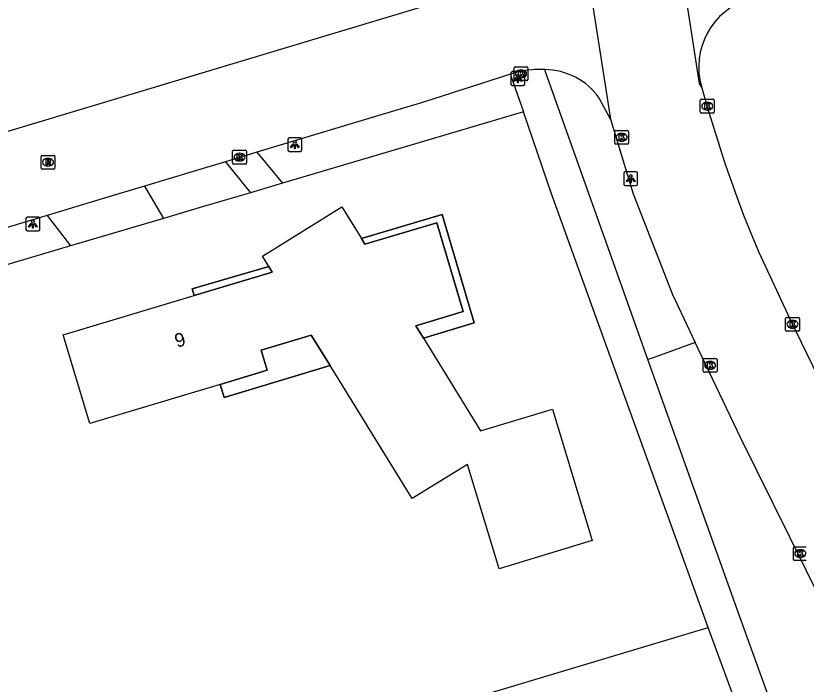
# Model space of a CAD drawing. Extents: x 162417 to 163721, y 384268 to 385416.
# Drawn here: x 163231.7 to 163289.1, y 385083.3 to 385131.8 of the extents above; entities that cross this region are included whole.
import ezdxf

# ---------------------------------------------------------------- set-up
doc = ezdxf.new("R2010")
doc.units = 0
for name, color, linetype in [('IMGEO_Berm_groen', 7, 'Continuous'), ('IMGEO_Erf', 7, 'Continuous'), ('IMGEO_Gemengd_bos', 7, 'Continuous'), ('IMGEO_Groenvoorziening', 7, 'Continuous'), ('IMGEO_Kolk', 7, 'Continuous'), ('IMGEO_Lichtpunt', 7, 'Continuous'), ('IMGEO_Pand', 7, 'Continuous'), ('IMGEO_Pand_nummerreeks', 7, 'Continuous'), ('IMGEO_Pand_overbouw', 7, 'Continuous'), ('IMGEO_Rijbaan_lokaal_gesloten', 7, 'Continuous'), ('IMGEO_Rioolput', 7, 'Continuous'), ('IMGEO_Voetpad_open', 7, 'Continuous')]:
    doc.layers.add(name, color=color, linetype=linetype)

msp = doc.modelspace()

# ---------------------------------------------------------------- linework, layer by layer
at = {"layer": 'IMGEO_Berm_groen'}
msp.add_lwpolyline([(163281.024, 385108.089), (163277.963, 385106.981), (163277.587, 385106.847)], dxfattribs=at)
at = {"layer": 'IMGEO_Erf'}
for points in [[(163256.8, 385115.635), (163262.65, 385117.392), (163264.976, 385109.513), (163261.3, 385108.412)], [(163244.662, 385111.499), (163244.519, 385111.975), (163250.075, 385113.613)], [(163254.531, 385106.413), (163246.841, 385104.103), (163246.559, 385105.047)]]:
    msp.add_lwpolyline(points, dxfattribs=at)
at = {"layer": 'IMGEO_Gemengd_bos'}
msp.add_lwpolyline([(163109.636, 385035.764), (163200.675, 385063.019), (163281.97, 385087.413)], dxfattribs=at)
at = {"layer": 'IMGEO_Groenvoorziening'}
for points in [[(163268.549, 385124.824), (163262.032, 385122.894), (163258.608, 385121.88), (163251.069, 385119.647)], [(163248.753, 385118.962), (163245.353, 385117.955), (163242.433, 385117.09)], [(163235.705, 385115.098), (163220.961, 385110.732)]]:
    msp.add_lwpolyline(points, dxfattribs=at)
at = {"layer": 'IMGEO_Kolk'}
for p, q in [((163267.878, 385127.169), (163267.878, 385128.021)), ((163267.953, 385128.095), (163268.805, 385128.095)), ((163268.879, 385128.021), (163268.879, 385127.169)), ((163268.366, 385127.875), (163268.391, 385127.875)), ((163268.805, 385127.095), (163267.953, 385127.095)), ((163268.389, 385127.315), (163268.364, 385127.315)), ((163281.39, 385124.815), (163281.39, 385125.667)), ((163281.465, 385125.741), (163282.317, 385125.741)), ((163282.391, 385125.667), (163282.391, 385124.815)), ((163281.878, 385125.521), (163281.903, 385125.521)), ((163282.317, 385124.741), (163281.465, 385124.741)), ((163281.901, 385124.961), (163281.876, 385124.961)), ((163275.182, 385122.557), (163275.182, 385123.409)), ((163275.257, 385123.483), (163276.109, 385123.483)), ((163276.183, 385123.409), (163276.183, 385122.557)), ((163275.67, 385123.263), (163275.695, 385123.263)), ((163276.109, 385122.483), (163275.257, 385122.483)), ((163275.693, 385122.703), (163275.668, 385122.703)), ((163247.458, 385121.119), (163247.458, 385121.971)), ((163247.533, 385122.045), (163248.385, 385122.045)), ((163247.946, 385121.825), (163247.971, 385121.825)), ((163248.459, 385121.971), (163248.459, 385121.119)), ((163248.385, 385121.045), (163247.533, 385121.045)), ((163247.969, 385121.265), (163247.944, 385121.265)), ((163287.577, 385108.987), (163287.577, 385109.839)), ((163287.652, 385109.913), (163288.504, 385109.913)), ((163288.065, 385109.693), (163288.09, 385109.693)), ((163288.578, 385109.839), (163288.578, 385108.987)), ((163288.088, 385109.133), (163288.063, 385109.133)), ((163288.504, 385108.913), (163287.652, 385108.913)), ((163281.599, 385106.009), (163281.599, 385106.861)), ((163281.674, 385106.935), (163282.526, 385106.935)), ((163282.087, 385106.715), (163282.112, 385106.715)), ((163282.6, 385106.861), (163282.6, 385106.009)), ((163282.11, 385106.155), (163282.085, 385106.155)), ((163282.526, 385105.935), (163281.674, 385105.935)), ((163288.143, 385092.345), (163288.143, 385093.197)), ((163288.218, 385093.271), (163289.07, 385093.271)), ((163288.631, 385093.051), (163288.656, 385093.051)), ((163288.654, 385092.491), (163288.629, 385092.491)), ((163289.07, 385092.271), (163288.218, 385092.271))]:
    msp.add_line(p, q, dxfattribs=at)
for points in [[(163267.878, 385127.169), (163267.878, 385128.021)], [(163267.953, 385128.095), (163268.805, 385128.095)], [(163268.879, 385128.021), (163268.879, 385127.169)], [(163268.199, 385127.795), (163268.322, 385127.795), (163268.322, 385127.644), (163268.452, 385127.795), (163268.616, 385127.795), (163268.47, 385127.644), (163268.623, 385127.395), (163268.471, 385127.395), (163268.386, 385127.559), (163268.322, 385127.492), (163268.322, 385127.395), (163268.199, 385127.395), (163268.199, 385127.795)], [(163268.805, 385127.095), (163267.953, 385127.095)], [(163281.39, 385124.815), (163281.39, 385125.667)], [(163281.465, 385125.741), (163282.317, 385125.741)], [(163282.391, 385125.667), (163282.391, 385124.815)], [(163281.711, 385125.441), (163281.834, 385125.441), (163281.834, 385125.29), (163281.964, 385125.441), (163282.128, 385125.441), (163281.982, 385125.29), (163282.135, 385125.041), (163281.983, 385125.041), (163281.898, 385125.205), (163281.834, 385125.138), (163281.834, 385125.041), (163281.711, 385125.041), (163281.711, 385125.441)], [(163282.317, 385124.741), (163281.465, 385124.741)], [(163275.182, 385122.557), (163275.182, 385123.409)], [(163275.257, 385123.483), (163276.109, 385123.483)], [(163276.183, 385123.409), (163276.183, 385122.557)], [(163275.503, 385123.183), (163275.626, 385123.183), (163275.626, 385123.032), (163275.756, 385123.183), (163275.92, 385123.183), (163275.774, 385123.032), (163275.927, 385122.783), (163275.775, 385122.783), (163275.69, 385122.947), (163275.626, 385122.88), (163275.626, 385122.783), (163275.503, 385122.783), (163275.503, 385123.183)], [(163276.109, 385122.483), (163275.257, 385122.483)], [(163247.458, 385121.119), (163247.458, 385121.971)], [(163247.533, 385122.045), (163248.385, 385122.045)], [(163247.779, 385121.745), (163247.902, 385121.745), (163247.902, 385121.594), (163248.032, 385121.745), (163248.196, 385121.745), (163248.05, 385121.594), (163248.203, 385121.345), (163248.051, 385121.345), (163247.966, 385121.509), (163247.902, 385121.442), (163247.902, 385121.345), (163247.779, 385121.345), (163247.779, 385121.745)], [(163248.459, 385121.971), (163248.459, 385121.119)], [(163248.385, 385121.045), (163247.533, 385121.045)], [(163287.577, 385108.987), (163287.577, 385109.839)], [(163287.652, 385109.913), (163288.504, 385109.913)], [(163287.898, 385109.613), (163288.021, 385109.613), (163288.021, 385109.462), (163288.151, 385109.613), (163288.315, 385109.613), (163288.169, 385109.462), (163288.322, 385109.213), (163288.17, 385109.213), (163288.085, 385109.377), (163288.021, 385109.31), (163288.021, 385109.213), (163287.898, 385109.213), (163287.898, 385109.613)], [(163288.578, 385109.839), (163288.578, 385108.987)], [(163288.504, 385108.913), (163287.652, 385108.913)], [(163281.599, 385106.009), (163281.599, 385106.861)], [(163281.674, 385106.935), (163282.526, 385106.935)], [(163282.6, 385106.861), (163282.6, 385106.009)], [(163281.92, 385106.635), (163282.043, 385106.635), (163282.043, 385106.484), (163282.173, 385106.635), (163282.337, 385106.635), (163282.191, 385106.484), (163282.344, 385106.235), (163282.192, 385106.235), (163282.107, 385106.399), (163282.043, 385106.332), (163282.043, 385106.235), (163281.92, 385106.235), (163281.92, 385106.635)], [(163282.526, 385105.935), (163281.674, 385105.935)], [(163288.143, 385092.345), (163288.143, 385093.197)], [(163288.218, 385093.271), (163289.07, 385093.271)], [(163288.464, 385092.971), (163288.587, 385092.971), (163288.587, 385092.82), (163288.717, 385092.971), (163288.881, 385092.971), (163288.735, 385092.82), (163288.888, 385092.571), (163288.736, 385092.571), (163288.651, 385092.735), (163288.587, 385092.668), (163288.587, 385092.571), (163288.464, 385092.571), (163288.464, 385092.971)], [(163289.07, 385092.271), (163288.218, 385092.271)]]:
    msp.add_lwpolyline(points, dxfattribs=at)
for centre, start, end in [((163267.955, 385128.019), 91.55205, 178.44795), ((163267.955, 385128.019), 91.55205, 178.44795), ((163268.803, 385128.019), 1.55205, 88.44795), ((163268.803, 385128.019), 1.55205, 88.44795), ((163267.955, 385127.171), 181.55205, 268.44795), ((163267.955, 385127.171), 181.55205, 268.44795), ((163268.803, 385127.171), 271.55205, 358.44795), ((163268.803, 385127.171), 271.55205, 358.44795), ((163281.467, 385125.665), 91.55205, 178.44795), ((163281.467, 385125.665), 91.55205, 178.44795), ((163282.315, 385125.665), 1.55205, 88.44795), ((163282.315, 385125.665), 1.55205, 88.44795), ((163281.467, 385124.817), 181.55205, 268.44795), ((163281.467, 385124.817), 181.55205, 268.44795), ((163282.315, 385124.817), 271.55205, 358.44795), ((163282.315, 385124.817), 271.55205, 358.44795), ((163275.259, 385123.407), 91.55205, 178.44795), ((163275.259, 385123.407), 91.55205, 178.44795), ((163276.107, 385123.407), 1.55205, 88.44795), ((163276.107, 385123.407), 1.55205, 88.44795), ((163275.259, 385122.559), 181.55205, 268.44795), ((163275.259, 385122.559), 181.55205, 268.44795), ((163276.107, 385122.559), 271.55205, 358.44795), ((163276.107, 385122.559), 271.55205, 358.44795), ((163247.535, 385121.969), 91.55205, 178.44795), ((163247.535, 385121.969), 91.55205, 178.44795), ((163248.383, 385121.969), 1.55205, 88.44795), ((163248.383, 385121.969), 1.55205, 88.44795), ((163247.535, 385121.121), 181.55205, 268.44795), ((163247.535, 385121.121), 181.55205, 268.44795), ((163248.383, 385121.121), 271.55205, 358.44795), ((163248.383, 385121.121), 271.55205, 358.44795), ((163287.654, 385109.837), 91.55205, 178.44795), ((163287.654, 385109.837), 91.55205, 178.44795), ((163288.502, 385109.837), 1.55205, 88.44795), ((163288.502, 385109.837), 1.55205, 88.44795), ((163287.654, 385108.989), 181.55205, 268.44795), ((163287.654, 385108.989), 181.55205, 268.44795), ((163288.502, 385108.989), 271.55205, 358.44795), ((163288.502, 385108.989), 271.55205, 358.44795), ((163281.676, 385106.859), 91.55205, 178.44795), ((163281.676, 385106.859), 91.55205, 178.44795), ((163282.524, 385106.859), 1.55205, 88.44795), ((163282.524, 385106.859), 1.55205, 88.44795), ((163281.676, 385106.011), 181.55205, 268.44795), ((163281.676, 385106.011), 181.55205, 268.44795), ((163282.524, 385106.011), 271.55205, 358.44795), ((163282.524, 385106.011), 271.55205, 358.44795), ((163288.22, 385093.195), 91.55205, 178.44795), ((163288.22, 385093.195), 91.55205, 178.44795), ((163288.22, 385092.347), 181.55205, 268.44795), ((163288.22, 385092.347), 181.55205, 268.44795)]:
    msp.add_arc(centre, 0.0765, start, end, dxfattribs=at)
for centre, major_axis, ratio, start_param, end_param in [((163268.365, 385127.595), (-0.387, 0.002), 0.722429, 4.712389, 7.853982), ((163268.39, 385127.595), (-0.39, 0.002), 0.717154, 1.570796, 4.712389), ((163281.877, 385125.241), (-0.387, 0.002), 0.722429, 4.712389, 7.853982), ((163281.902, 385125.241), (-0.39, 0.002), 0.717154, 1.570796, 4.712389), ((163275.669, 385122.983), (-0.387, 0.002), 0.722429, 4.712389, 7.853982), ((163275.694, 385122.983), (-0.39, 0.002), 0.717154, 1.570796, 4.712389), ((163247.945, 385121.545), (-0.387, 0.002), 0.722429, 4.712389, 7.853982), ((163247.97, 385121.545), (-0.39, 0.002), 0.717154, 1.570796, 4.712389), ((163288.064, 385109.413), (-0.387, 0.002), 0.722429, 4.712389, 7.853982), ((163288.089, 385109.413), (-0.39, 0.002), 0.717154, 1.570796, 4.712389), ((163282.086, 385106.435), (-0.387, 0.002), 0.722429, 4.712389, 7.853982), ((163282.111, 385106.435), (-0.39, 0.002), 0.717154, 1.570796, 4.712389), ((163288.63, 385092.771), (-0.387, 0.002), 0.722429, 4.712389, 7.853982), ((163288.655, 385092.771), (-0.39, 0.002), 0.717154, 1.570796, 4.712389)]:
    msp.add_ellipse(centre, major_axis=major_axis, ratio=ratio, start_param=start_param, end_param=end_param, dxfattribs=at)
at = {"layer": 'IMGEO_Lichtpunt'}
for p, q in [((163267.652, 385127.653), (163267.652, 385126.846)), ((163267.652, 385127.653), (163267.652, 385126.846)), ((163268.554, 385127.748), (163267.746, 385127.748)), ((163268.554, 385127.748), (163267.746, 385127.748)), ((163268.648, 385126.846), (163268.648, 385127.653)), ((163268.648, 385126.846), (163268.648, 385127.653)), ((163267.746, 385126.752), (163268.554, 385126.752)), ((163267.746, 385126.752), (163268.554, 385126.752)), ((163251.473, 385122.855), (163251.473, 385122.048)), ((163251.473, 385122.855), (163251.473, 385122.048)), ((163252.375, 385122.95), (163251.567, 385122.95)), ((163252.375, 385122.95), (163251.567, 385122.95)), ((163252.469, 385122.048), (163252.469, 385122.855)), ((163252.469, 385122.048), (163252.469, 385122.855)), ((163251.567, 385121.954), (163252.375, 385121.954)), ((163251.567, 385121.954), (163252.375, 385121.954)), ((163276.744, 385120.474), (163275.936, 385120.474)), ((163276.744, 385120.474), (163275.936, 385120.474)), ((163275.842, 385120.379), (163275.842, 385119.572)), ((163275.842, 385120.379), (163275.842, 385119.572)), ((163276.838, 385119.572), (163276.838, 385120.379)), ((163276.838, 385119.572), (163276.838, 385120.379)), ((163275.936, 385119.478), (163276.744, 385119.478)), ((163275.936, 385119.478), (163276.744, 385119.478)), ((163232.467, 385117.092), (163232.467, 385116.285)), ((163232.467, 385117.092), (163232.467, 385116.285)), ((163233.369, 385117.187), (163232.561, 385117.187)), ((163233.369, 385117.187), (163232.561, 385117.187)), ((163233.463, 385116.285), (163233.463, 385117.092)), ((163233.463, 385116.285), (163233.463, 385117.092)), ((163232.561, 385116.191), (163233.369, 385116.191)), ((163232.561, 385116.191), (163233.369, 385116.191))]:
    msp.add_line(p, q, dxfattribs=at)
for points in [[(163268.026, 385127.317), (163268.065, 385127.289), (163267.877, 385127.027), (163267.839, 385127.054), (163268.026, 385127.317)], [(163268.128, 385127.269), (163268.175, 385127.269), (163268.175, 385126.947), (163268.128, 385126.947), (163268.128, 385127.269)], [(163268.238, 385127.289), (163268.276, 385127.316), (163268.463, 385127.054), (163268.424, 385127.026), (163268.238, 385127.289)], [(163251.847, 385122.519), (163251.886, 385122.491), (163251.698, 385122.229), (163251.66, 385122.256), (163251.847, 385122.519)], [(163251.949, 385122.471), (163251.996, 385122.471), (163251.996, 385122.149), (163251.949, 385122.149), (163251.949, 385122.471)], [(163252.059, 385122.491), (163252.097, 385122.518), (163252.284, 385122.256), (163252.245, 385122.228), (163252.059, 385122.491)], [(163276.216, 385120.043), (163276.255, 385120.015), (163276.067, 385119.753), (163276.029, 385119.78), (163276.216, 385120.043)], [(163276.318, 385119.995), (163276.365, 385119.995), (163276.365, 385119.673), (163276.318, 385119.673), (163276.318, 385119.995)], [(163276.428, 385120.015), (163276.466, 385120.042), (163276.653, 385119.78), (163276.614, 385119.752), (163276.428, 385120.015)], [(163232.841, 385116.756), (163232.88, 385116.728), (163232.692, 385116.466), (163232.654, 385116.493), (163232.841, 385116.756)], [(163232.943, 385116.708), (163232.99, 385116.708), (163232.99, 385116.386), (163232.943, 385116.386), (163232.943, 385116.708)], [(163233.053, 385116.728), (163233.091, 385116.755), (163233.278, 385116.493), (163233.239, 385116.465), (163233.053, 385116.728)]]:
    msp.add_lwpolyline(points, dxfattribs=at)
for centre in [(163268.151, 385127.451), (163251.972, 385122.653), (163276.341, 385120.177), (163232.966, 385116.89)]:
    msp.add_circle(centre, 0.0994, dxfattribs=at)
for centre, start, end in [((163267.746, 385127.653), 90, 180), ((163267.746, 385127.653), 90, 180), ((163268.554, 385127.653), 0, 90), ((163268.554, 385127.653), 0, 90), ((163267.746, 385126.846), 180, 270), ((163267.746, 385126.846), 180, 270), ((163268.554, 385126.846), 270, 0), ((163268.554, 385126.846), 270, 360), ((163251.567, 385122.855), 90, 180), ((163251.567, 385122.855), 90, 180), ((163252.375, 385122.855), 0, 90), ((163252.375, 385122.855), 0, 90), ((163251.567, 385122.048), 180, 270), ((163251.567, 385122.048), 180, 270), ((163252.375, 385122.048), 270, 0), ((163252.375, 385122.048), 270, 360), ((163275.936, 385120.379), 90, 180), ((163275.936, 385120.379), 90, 180), ((163276.744, 385120.379), 0, 90), ((163276.744, 385120.379), 0, 90), ((163275.936, 385119.572), 180, 270), ((163275.936, 385119.572), 180, 270), ((163276.744, 385119.572), 270, 0), ((163276.744, 385119.572), 270, 360), ((163232.561, 385117.092), 90, 180), ((163232.561, 385117.092), 90, 180), ((163233.369, 385117.092), 0, 90), ((163233.369, 385117.092), 0, 90), ((163232.561, 385116.285), 180, 270), ((163232.561, 385116.285), 180, 270), ((163233.369, 385116.285), 270, 0), ((163233.369, 385116.285), 270, 360)]:
    msp.add_arc(centre, 0.0946, start, end, dxfattribs=at)
at = {"layer": 'IMGEO_Pand'}
for points in [[(163250.075, 385113.613), (163249.62, 385114.351), (163255.39, 385117.926), (163256.8, 385115.635)], [(163261.3, 385108.412), (163260.753, 385109.302), (163264.19, 385110.342), (163262.27, 385116.784), (163257.052, 385115.226), (163256.8, 385115.635)], [(163250.075, 385113.613), (163250.329, 385113.201), (163244.662, 385111.499)], [(163246.559, 385105.047), (163237.091, 385102.203), (163235.161, 385108.646), (163244.662, 385111.499)], [(163246.559, 385105.047), (163249.973, 385106.073), (163249.537, 385107.529), (163253.168, 385108.619), (163254.531, 385106.413)], [(163261.3, 385108.412), (163265.436, 385101.683), (163270.666, 385103.26), (163273.539, 385093.713), (163266.787, 385091.666), (163264.496, 385099.248), (163260.49, 385096.771), (163254.531, 385106.413)]]:
    msp.add_lwpolyline(points, dxfattribs=at)
at = {"layer": 'IMGEO_Pand_overbouw'}
for points in [[(163256.8, 385115.635), (163257.052, 385115.226), (163262.27, 385116.784), (163264.19, 385110.342), (163260.753, 385109.302), (163261.3, 385108.412), (163264.976, 385109.513), (163262.65, 385117.392)], [(163244.662, 385111.499), (163250.329, 385113.201), (163250.075, 385113.613), (163244.519, 385111.975)], [(163254.531, 385106.413), (163253.168, 385108.619), (163249.537, 385107.529), (163249.973, 385106.073), (163246.559, 385105.047), (163246.841, 385104.103)]]:
    msp.add_lwpolyline(points, close=True, dxfattribs=at)
at = {"layer": 'IMGEO_Rijbaan_lokaal_gesloten'}
for points in [[(163281.479, 385126.648), (163281.318, 385126.885), (163278.87, 385142.855), (163278.864, 385142.966)], [(163272.176, 385141.285), (163272.251, 385141.008), (163274.874, 385124.288)], [(163166.066, 385103.869), (163265.986, 385133.92)], [(163267.609, 385127.555), (163261.245, 385125.51), (163257.825, 385124.482), (163249.216, 385121.893)], [(163268.234, 385127.756), (163267.609, 385127.555)], [(163281.479, 385126.648), (163281.994, 385124.881), (163282.48, 385123.271)], [(163274.874, 385124.288), (163274.056, 385125.831)], [(163274.874, 385124.288), (163276.52, 385118.871), (163279.361, 385111.575), (163281.024, 385108.089)], [(163249.216, 385121.893), (163246.937, 385121.207)], [(163246.937, 385121.207), (163244.587, 385120.5), (163241.058, 385119.438)], [(163241.058, 385119.438), (163237.982, 385118.513), (163234.003, 385117.316)], [(163234.003, 385117.316), (163220.227, 385113.172)], [(163285.608, 385114.69), (163287.885, 385109.82), (163300.642, 385083.502)], [(163294.869, 385079.247), (163293.289, 385082.487), (163290.255, 385089.172), (163284.309, 385101.202), (163281.024, 385108.089)]]:
    msp.add_lwpolyline(points, dxfattribs=at)
for centre, radius, start, end in [((163286.421, 385128.092), 5.149, 106.44077, 196.29178), ((163269.726, 385120.258), 7.645, 87.21834, 101.25445), ((163270.069, 385123.01), 4.885, 35.28412, 89.66863), ((163365.369, 385148.626), 86.68, 197.00815, 203.04811)]:
    msp.add_arc(centre, radius, start, end, dxfattribs=at)
at = {"layer": 'IMGEO_Rioolput'}
for p, q in [((163233.565, 385120.748), (163233.565, 385121.6)), ((163233.64, 385121.674), (163234.492, 385121.674)), ((163234.566, 385121.6), (163234.566, 385120.748)), ((163234.053, 385121.454), (163234.078, 385121.454)), ((163234.492, 385120.674), (163233.64, 385120.674)), ((163234.076, 385120.894), (163234.051, 385120.894))]:
    msp.add_line(p, q, dxfattribs=at)
for points in [[(163233.565, 385120.748), (163233.565, 385121.6)], [(163233.64, 385121.674), (163234.492, 385121.674)], [(163234.566, 385121.6), (163234.566, 385120.748)], [(163234.154, 385121.372), (163233.902, 385121.374), (163233.902, 385120.974)], [(163233.902, 385120.974), (163234.026, 385120.974), (163234.026, 385121.136), (163234.037, 385121.136)], [(163234.08, 385121.293), (163234.026, 385121.293), (163234.026, 385121.212)], [(163234.026, 385121.212), (163234.078, 385121.212)], [(163234.084, 385121.107), (163234.155, 385120.974), (163234.295, 385120.974), (163234.23, 385121.1)], [(163234.492, 385120.674), (163233.64, 385120.674)]]:
    msp.add_lwpolyline(points, dxfattribs=at)
for centre, radius, start, end in [((163233.642, 385121.598), 0.0765, 91.55205, 178.44795), ((163233.642, 385121.598), 0.0765, 91.55205, 178.44795), ((163234.49, 385121.598), 0.0765, 1.55205, 88.44795), ((163234.49, 385121.598), 0.0765, 1.55205, 88.44795), ((163234.036, 385121.083), 0.0533, 26.02933, 88.69889), ((163234.062, 385121.401), 0.19, 274.7715, 282.96867), ((163234.086, 385121.197), 0.0964, 77.00612, 93.18647), ((163234.1, 385121.254), 0.0378, 276.66336, 79.67722), ((163234.153, 385121.262), 0.109, 350.36119, 89.41601), ((163234.151, 385121.262), 0.112, 277.58423, 350.98172), ((163234.135, 385121.047), 0.108, 29.51342, 73.79051), ((163233.642, 385120.75), 0.0765, 181.55205, 268.44795), ((163233.642, 385120.75), 0.0765, 181.55205, 268.44795), ((163234.49, 385120.75), 0.0765, 271.55205, 358.44795), ((163234.49, 385120.75), 0.0765, 271.55205, 358.44795)]:
    msp.add_arc(centre, radius, start, end, dxfattribs=at)
for centre, major_axis, ratio, start_param, end_param in [((163234.052, 385121.174), (-0.387, 0.002), 0.722429, 4.712389, 7.853982), ((163234.077, 385121.174), (-0.39, 0.002), 0.717154, 1.570796, 4.712389)]:
    msp.add_ellipse(centre, major_axis=major_axis, ratio=ratio, start_param=start_param, end_param=end_param, dxfattribs=at)
at = {"layer": 'IMGEO_Voetpad_open'}
for points in [[(163277.587, 385106.847), (163275.204, 385113.523), (163270.175, 385127.674), (163270.097, 385127.894)], [(163267.609, 385127.555), (163267.65, 385127.437), (163268.549, 385124.824)], [(163281.97, 385087.413), (163270.589, 385118.892), (163268.549, 385124.824)], [(163249.216, 385121.893), (163251.069, 385119.647)], [(163246.937, 385121.207), (163248.753, 385118.962)], [(163241.058, 385119.438), (163242.433, 385117.09)], [(163251.069, 385119.647), (163248.753, 385118.962)], [(163234.003, 385117.316), (163235.705, 385115.098)], [(163242.433, 385117.09), (163238.739, 385115.996), (163235.705, 385115.098)], [(163288.341, 385076.863), (163284.25, 385088.179), (163277.587, 385106.847)], [(163286.021, 385076.358), (163281.97, 385087.413)]]:
    msp.add_lwpolyline(points, dxfattribs=at)

# ---------------------------------------------------------------- texts
at = {"layer": 'IMGEO_Pand_nummerreeks'}
msp.add_text('9', height=1, rotation=16.71523, dxfattribs=at).set_placement((163243.425, 385107.703))

doc.saveas('drawing.dxf')
